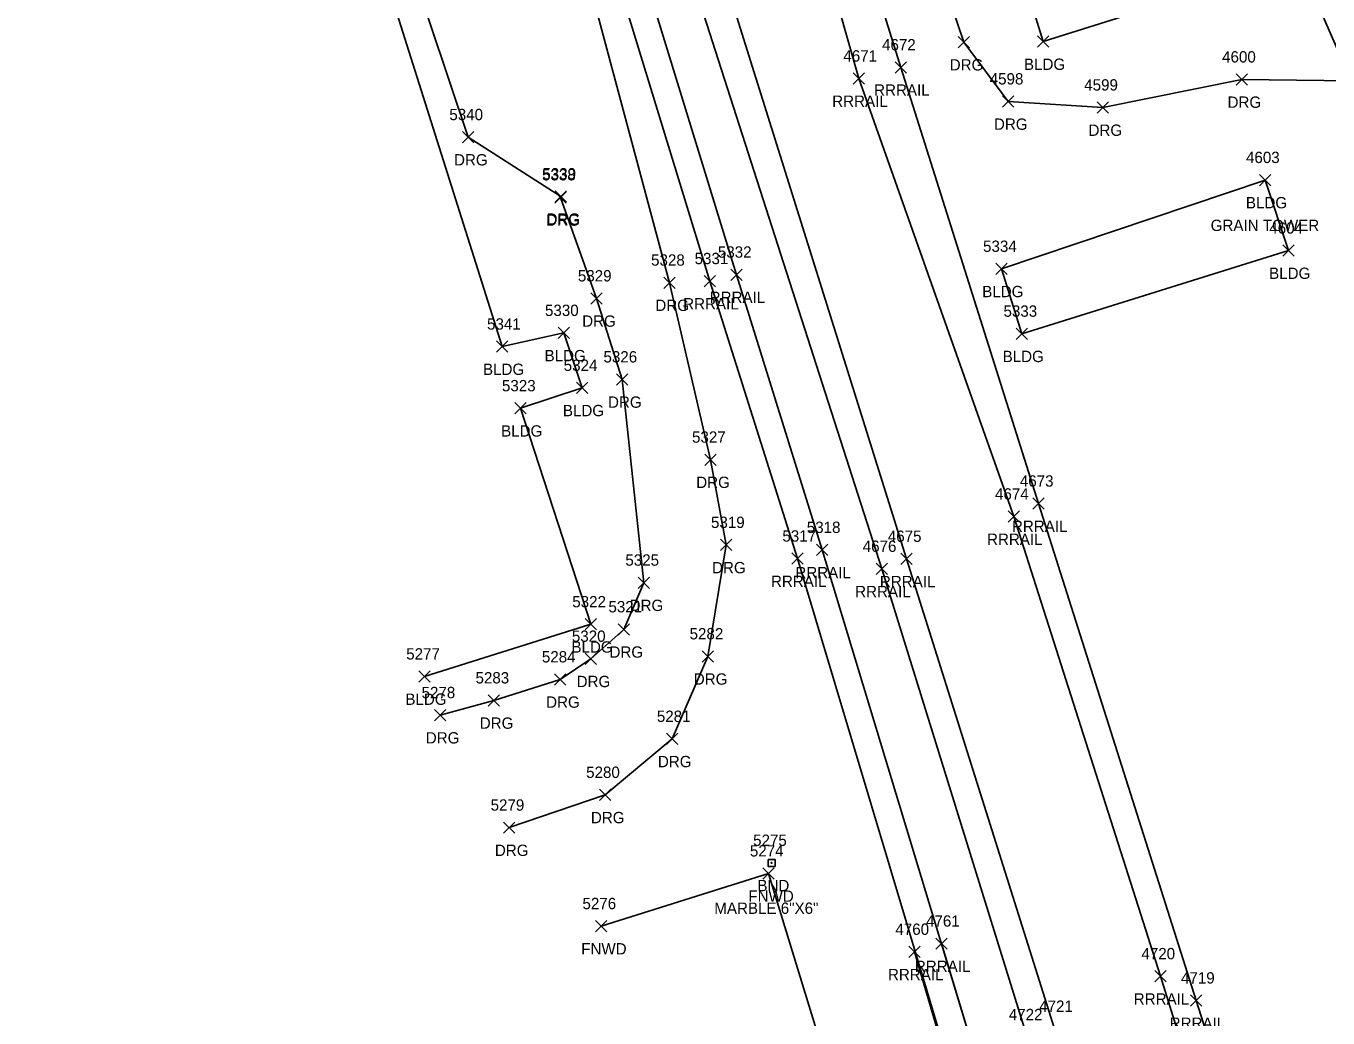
# Model space of a CAD drawing. Extents: x 1462668 to 1465147, y 550359 to 557351.
# Drawn here: x 1463839.2 to 1464069.1, y 554545.2 to 554720.3 of the extents above; entities that cross this region are included whole.
import ezdxf

# ---------------------------------------------------------------- set-up
doc = ezdxf.new("R2010")
doc.units = 0
for name, color, linetype in [('L_A', 7, 'Continuous'), ('L_C', 7, 'Continuous'), ('L_I', 7, 'Continuous'), ('L_TIC', 7, 'Continuous'), ('LBC', 7, 'Continuous'), ('Level 18', 7, 'Continuous'), ('LFNC', 7, 'Continuous'), ('M_A', 7, 'Continuous'), ('M_C', 7, 'Continuous'), ('M_I', 7, 'Continuous'), ('PEU', 7, 'Continuous'), ('R_A', 7, 'Continuous'), ('R_I', 7, 'Continuous'), ('R_TIC', 7, 'Continuous'), ('RDG', 7, 'Continuous'), ('RR', 7, 'Continuous')]:
    doc.layers.add(name, color=color, linetype=linetype)

msp = doc.modelspace()

# ---------------------------------------------------------------- linework, layer by layer
at = {"layer": 'L_TIC'}
for points in [[(1464017.81, 554716.58), (1464019.81, 554718.58)], [(1464019.81, 554716.58), (1464017.81, 554718.58)], [(1464017.81, 554716.58), (1464019.81, 554718.58)], [(1464019.81, 554716.58), (1464017.81, 554718.58)], [(1464057.01, 554692.14), (1464059.01, 554694.14)], [(1464059.01, 554692.14), (1464057.01, 554694.14)], [(1464057.01, 554692.14), (1464059.01, 554694.14)], [(1464059.01, 554692.14), (1464057.01, 554694.14)], [(1464061.11, 554679.68), (1464063.11, 554681.68)], [(1464063.11, 554679.68), (1464061.11, 554681.68)], [(1464010.44, 554676.45), (1464012.44, 554678.45)], [(1464012.44, 554676.45), (1464010.44, 554678.45)], [(1464010.44, 554676.45), (1464012.44, 554678.45)], [(1464012.44, 554676.45), (1464010.44, 554678.45)], [(1463933.15, 554665.14), (1463935.15, 554667.14)], [(1463935.15, 554665.14), (1463933.15, 554667.14)], [(1464014.05, 554665), (1464016.05, 554667)], [(1464016.05, 554665), (1464014.05, 554667)], [(1463922.27, 554662.73), (1463924.27, 554664.73)], [(1463924.27, 554662.73), (1463922.27, 554664.73)], [(1463936.38, 554655.44), (1463938.38, 554657.44)], [(1463938.38, 554655.44), (1463936.38, 554657.44)], [(1463925.47, 554651.84), (1463927.47, 554653.84)], [(1463927.47, 554651.84), (1463925.47, 554653.84)], [(1463937.89, 554613.7), (1463939.89, 554615.7)], [(1463939.89, 554613.7), (1463937.89, 554615.7)], [(1463908.56, 554604.48), (1463910.56, 554606.48)], [(1463910.56, 554604.48), (1463908.56, 554606.48)], [(1463969.26, 554569.71), (1463971.26, 554571.71)], [(1463971.26, 554569.71), (1463969.26, 554571.71)], [(1463939.75, 554560.41), (1463941.75, 554562.41)], [(1463941.75, 554560.41), (1463939.75, 554562.41)]]:
    msp.add_lwpolyline(points, dxfattribs=at)
at = {"layer": 'LBC'}
for points in [[(1463988.97, 554813.74), (1464017.97, 554822.62), (1464047.89, 554726.76), (1464018.81, 554717.58)], [(1463988.97, 554813.74), (1464018.81, 554717.58)], [(1463909.56, 554605.48), (1463938.89, 554614.7), (1463926.47, 554652.84), (1463937.38, 554656.44), (1463934.15, 554666.14), (1463923.27, 554663.73), (1463892.84, 554760.07), (1463881.64, 554796.09), (1463853.49, 554787.34)], [(1464058.01, 554693.14), (1464062.11, 554680.68), (1464015.05, 554666), (1464011.44, 554677.45)], [(1464058.01, 554693.14), (1464011.44, 554677.45)]]:
    msp.add_lwpolyline(points, dxfattribs=at)
at = {"layer": 'Level 18'}
msp.add_lwpolyline([(1463970.21, 554573.2), (1463971.46, 554573.2), (1463971.46, 554571.95), (1463970.21, 554571.95)], close=True, dxfattribs=at)
msp.add_circle((1463970.83, 554572.58), 0.0833, dxfattribs=at)
at = {"layer": 'LFNC'}
msp.add_lwpolyline([(1463989.11, 554455.61), (1464003.34, 554462.95), (1463970.26, 554570.71), (1463940.75, 554561.41)], dxfattribs=at)
at = {"layer": 'PEU'}
msp.add_lwpolyline([(1463977.02, 555121.98), (1463973.09, 555118.65), (1463958.14, 555097.99), (1463952.41, 555076.59), (1463958.37, 555037.25), (1463974.3, 554985.88), (1463991.77, 554931.62), (1464003.96, 554890.94), (1464011.44, 554869.69), (1464014.63, 554855.08), (1464021.09, 554834.4), (1464036.69, 554798.98), (1464052.01, 554759.21), (1464073.2, 554710.63), (1464082.37, 554701.78), (1464089.9, 554691.06)], dxfattribs=at)
at = {"layer": 'R_TIC'}
for points in [[(1464003.81, 554716.48), (1464005.81, 554718.48)], [(1464005.81, 554716.48), (1464003.81, 554718.48)], [(1463992.64, 554712.03), (1463994.64, 554714.03)], [(1463994.64, 554712.03), (1463992.64, 554714.03)], [(1463985.25, 554710.06), (1463987.25, 554712.06)], [(1463987.25, 554710.06), (1463985.25, 554712.06)], [(1464052.87, 554709.89), (1464054.87, 554711.89)], [(1464054.87, 554709.89), (1464052.87, 554711.89)], [(1464011.61, 554706.01), (1464013.61, 554708.01)], [(1464013.61, 554706.01), (1464011.61, 554708.01)], [(1464028.31, 554704.94), (1464030.31, 554706.94)], [(1464030.31, 554704.94), (1464028.31, 554706.94)], [(1463916.26, 554699.71), (1463918.26, 554701.71)], [(1463918.26, 554699.71), (1463916.26, 554701.71)], [(1463932.54, 554689.07), (1463934.54, 554691.07)], [(1463934.54, 554689.07), (1463932.54, 554691.07)], [(1463932.62, 554689.25), (1463934.62, 554691.25)], [(1463934.62, 554689.25), (1463932.62, 554691.25)], [(1463963.61, 554675.43), (1463965.61, 554677.43)], [(1463965.61, 554675.43), (1463963.61, 554677.43)], [(1463951.81, 554674.02), (1463953.81, 554676.02)], [(1463953.81, 554674.02), (1463951.81, 554676.02)], [(1463958.93, 554674.29), (1463960.93, 554676.29)], [(1463960.93, 554674.29), (1463958.93, 554676.29)], [(1463938.89, 554671.24), (1463940.89, 554673.24)], [(1463940.89, 554671.24), (1463938.89, 554673.24)], [(1463943.46, 554656.93), (1463945.46, 554658.93)], [(1463945.46, 554656.93), (1463943.46, 554658.93)], [(1463959.04, 554642.77), (1463961.04, 554644.77)], [(1463961.04, 554642.77), (1463959.04, 554644.77)], [(1464016.99, 554635.01), (1464018.99, 554637.01)], [(1464018.99, 554635.01), (1464016.99, 554637.01)], [(1464012.59, 554632.72), (1464014.59, 554634.72)], [(1464014.59, 554632.72), (1464012.59, 554634.72)], [(1463961.83, 554627.71), (1463963.83, 554629.71)], [(1463963.83, 554627.71), (1463961.83, 554629.71)], [(1463978.74, 554626.83), (1463980.74, 554628.83)], [(1463980.74, 554626.83), (1463978.74, 554628.83)], [(1463974.43, 554625.3), (1463976.43, 554627.3)], [(1463976.43, 554625.3), (1463974.43, 554627.3)], [(1463993.67, 554625.25), (1463995.67, 554627.25)], [(1463995.67, 554625.25), (1463993.67, 554627.25)], [(1463989.29, 554623.49), (1463991.29, 554625.49)], [(1463991.29, 554623.49), (1463989.29, 554625.49)], [(1463947.27, 554621.05), (1463949.27, 554623.05)], [(1463949.27, 554621.05), (1463947.27, 554623.05)], [(1463943.71, 554612.81), (1463945.71, 554614.81)], [(1463945.71, 554612.81), (1463943.71, 554614.81)], [(1463958.6, 554608.04), (1463960.6, 554610.04)], [(1463960.6, 554608.04), (1463958.6, 554610.04)], [(1463937.91, 554607.61), (1463939.91, 554609.61)], [(1463939.91, 554607.61), (1463937.91, 554609.61)], [(1463932.52, 554603.97), (1463934.52, 554605.97)], [(1463934.52, 554603.97), (1463932.52, 554605.97)], [(1463920.8, 554600.26), (1463922.8, 554602.26)], [(1463922.8, 554600.26), (1463920.8, 554602.26)], [(1463911.27, 554597.66), (1463913.27, 554599.66)], [(1463913.27, 554597.66), (1463911.27, 554599.66)], [(1463952.27, 554593.47), (1463954.27, 554595.47)], [(1463954.27, 554593.47), (1463952.27, 554595.47)], [(1463940.43, 554583.58), (1463942.43, 554585.58)], [(1463942.43, 554583.58), (1463940.43, 554585.58)], [(1463923.48, 554577.8), (1463925.48, 554579.8)], [(1463925.48, 554577.8), (1463923.48, 554579.8)], [(1463999.85, 554557.32), (1464001.85, 554559.32)], [(1464001.85, 554557.32), (1463999.85, 554559.32)], [(1463995.09, 554555.87), (1463997.09, 554557.87)], [(1463997.09, 554555.87), (1463995.09, 554557.87)], [(1464038.5, 554551.56), (1464040.5, 554553.56)], [(1464040.5, 554551.56), (1464038.5, 554553.56)], [(1464044.84, 554547.28), (1464046.84, 554549.28)], [(1464046.84, 554547.28), (1464044.84, 554549.28)]]:
    msp.add_lwpolyline(points, dxfattribs=at)
at = {"layer": 'RDG'}
for points in [[(1464021.09, 554834.4), (1463997.23, 554827.72), (1463976.92, 554821.9), (1463972.93, 554815.13), (1463976.69, 554800.29), (1464004.81, 554717.48), (1464012.61, 554707.01), (1464029.31, 554705.94), (1464053.87, 554710.89), (1464073.2, 554710.63)], [(1463924.48, 554578.8), (1463941.43, 554584.58), (1463953.27, 554594.47), (1463959.6, 554609.04), (1463962.83, 554628.71), (1463960.04, 554643.77), (1463952.81, 554675.02), (1463931.29, 554755.27), (1463915.13, 554798.54), (1463904.66, 554820.29), (1463885.12, 554818.78), (1463872.61, 554821.56), (1463855.68, 554825.71)], [(1463912.27, 554598.66), (1463921.8, 554601.26), (1463933.52, 554604.97), (1463938.91, 554608.61), (1463944.71, 554613.81), (1463948.27, 554622.05), (1463944.46, 554657.93), (1463939.89, 554672.24), (1463933.54, 554690.07), (1463933.62, 554690.25), (1463917.26, 554700.71), (1463903.51, 554741.66), (1463898.05, 554762.09)]]:
    msp.add_lwpolyline(points, dxfattribs=at)
at = {"layer": 'RR'}
for points in [[(1464068.04, 554374.98), (1464055.46, 554404.32), (1464039.01, 554443.8), (1464024.09, 554484.31), (1464013.79, 554515.47), (1464000.85, 554558.32), (1464006.38, 554539.99), (1463979.74, 554627.83), (1463964.61, 554676.43), (1463938.98, 554759.99), (1463909.59, 554854.5), (1463881.48, 554944.94), (1463834.38, 555091.6), (1463798.97, 555209.76), (1463789, 555236.67), (1463775.2, 555267.76), (1463763.71, 555290.58), (1463750.83, 555310.72), (1463723.18, 555347), (1463703.12, 555368.52), (1463694.48, 555375.82), (1463665.3, 555397.88), (1463641.61, 555412.58), (1463616.53, 555425.74)], [(1464091.14, 554300.98), (1464077.98, 554337.39), (1464063.58, 554373.28), (1464050.89, 554402.42), (1464034.06, 554442.51), (1464019.33, 554482.64), (1464008.95, 554512.85), (1463996.09, 554556.87), (1464001.62, 554538.85), (1463975.43, 554626.3), (1463959.93, 554675.29), (1463934.88, 554757.03), (1463905.24, 554852.22), (1463876.84, 554943.34), (1463831.06, 555090.47)], [(1463850.06, 555074.38), (1463880.04, 554977.58), (1463932.2, 554809.71), (1463943.16, 554774.67), (1463954.64, 554735.56), (1463990.29, 554624.49), (1464015.99, 554541.81), (1464042.1, 554458.26), (1464062.32, 554393.19), (1464091.14, 554300.98), (1464102.17, 554266.37), (1464124.36, 554193.97), (1464139.43, 554145.85)], [(1463854.77, 555075.73), (1463884.96, 554978.2), (1463937.54, 554812.67), (1463947.38, 554777.45), (1463959.81, 554737.53), (1463994.67, 554626.25), (1464020.78, 554543.28), (1464046.58, 554460.26), (1464067.16, 554394.26), (1464095.98, 554302.5), (1464068.04, 554374.98), (1464107.64, 554269.76), (1464129.09, 554195.5), (1464144.12, 554146.47)], [(1463907.74, 554987.88), (1463916.87, 554959.05), (1463926.58, 554927.77), (1463943.02, 554875.13), (1463961.99, 554814.64), (1463993.64, 554713.03), (1464017.99, 554636.01), (1464045.84, 554548.28), (1464070.42, 554471.08), (1464074.34, 554457.52), (1464082.47, 554428.02), (1464088.66, 554402.47), (1464094.98, 554367.85), (1464100.46, 554330.35), (1464105.16, 554300.33), (1464110.91, 554269.75), (1464118.42, 554235.72), (1464129.09, 554195.5)], [(1463903.09, 554986.35), (1463911.93, 554957.64), (1463922.8, 554926.79), (1463938.27, 554873.85), (1463957.29, 554812.95), (1463986.25, 554711.06), (1464013.59, 554633.72), (1464039.5, 554552.56), (1464065.49, 554469.18), (1464069.78, 554456.42), (1464077.64, 554426.54), (1464083.75, 554401.86), (1464090.16, 554367.17), (1464095.16, 554330.19), (1464100.52, 554298.4), (1464107.64, 554269.76), (1464113.53, 554234.63), (1464124.36, 554193.97)]]:
    msp.add_lwpolyline(points, dxfattribs=at)

# ---------------------------------------------------------------- texts
at = {"layer": 'L_A'}
for s, p in [('BLDG', (1464015.4, 554712.58)), ('BLDG', (1464015.4, 554712.58)), ('BLDG', (1464054.6, 554688.14)), ('BLDG', (1464054.6, 554688.14)), ('BLDG', (1464058.7, 554675.68)), ('BLDG', (1464008.03, 554672.45)), ('BLDG', (1464008.03, 554672.45)), ('BLDG', (1463930.74, 554661.14)), ('BLDG', (1464011.64, 554661)), ('BLDG', (1463919.86, 554658.73)), ('BLDG', (1463933.97, 554651.44)), ('BLDG', (1463923.06, 554647.84)), ('BLDG', (1463935.48, 554609.7)), ('BLDG', (1463906.15, 554600.48)), ('FNWD', (1463966.73, 554565.71)), ('FNWD', (1463937.21, 554556.41))]:
    msp.add_text(s, height=2, dxfattribs=at).set_placement(p)
at = {"layer": 'L_C'}
msp.add_text('GRAIN TOWER', height=2, dxfattribs=at).set_placement((1464048.38, 554684.14))
msp.add_text('GRAIN TOWER', height=2, dxfattribs=at).set_placement((1464048.38, 554684.14))
at = {"layer": 'L_I'}
for s, p in [('4603', (1464054.62, 554696.14)), ('4603', (1464054.62, 554696.14)), ('4604', (1464058.73, 554683.68)), ('5334', (1464008.18, 554680.45)), ('5334', (1464008.18, 554680.45)), ('5330', (1463930.81, 554669.14)), ('5333', (1464011.79, 554669)), ('5341', (1463920.58, 554666.73)), ('5324', (1463934.12, 554659.44)), ('5323', (1463923.21, 554655.84)), ('5322', (1463935.63, 554617.7)), ('5277', (1463906.3, 554608.48)), ('5274', (1463967, 554573.71)), ('5276', (1463937.43, 554564.41))]:
    msp.add_text(s, height=2, dxfattribs=at).set_placement(p)
at = {"layer": 'M_A'}
msp.add_text('BND', height=2, dxfattribs=at).set_placement((1463968.32, 554567.58))
at = {"layer": 'M_C'}
msp.add_text('MARBLE 6"X6"', height=2, dxfattribs=at).set_placement((1463960.71, 554563.58))
at = {"layer": 'M_I'}
msp.add_text('5275', height=2, dxfattribs=at).set_placement((1463967.57, 554575.58))
at = {"layer": 'R_A'}
for s, p in [('DRG', (1464002.29, 554712.48)), ('RRRAIL', (1463988.94, 554708.03)), ('RRRAIL', (1463981.54, 554706.06)), ('DRG', (1464051.36, 554705.89)), ('DRG', (1464010.1, 554702.01)), ('DRG', (1464026.8, 554700.94)), ('DRG', (1463914.75, 554695.71)), ('DRG', (1463931.03, 554685.07)), ('DRG', (1463931.1, 554685.25)), ('DRG', (1463950.3, 554670.02)), ('RRRAIL', (1463955.22, 554670.29)), ('RRRAIL', (1463959.9, 554671.43)), ('DRG', (1463937.38, 554667.24)), ('DRG', (1463941.94, 554652.93)), ('DRG', (1463957.52, 554638.77)), ('RRRAIL', (1464013.28, 554631.01)), ('RRRAIL', (1464008.88, 554628.72)), ('DRG', (1463960.32, 554623.71)), ('RRRAIL', (1463975.03, 554622.83)), ('RRRAIL', (1463970.72, 554621.3)), ('RRRAIL', (1463985.59, 554619.49)), ('RRRAIL', (1463989.96, 554621.25)), ('DRG', (1463945.76, 554617.05)), ('DRG', (1463942.2, 554608.81)), ('DRG', (1463936.4, 554603.61)), ('DRG', (1463957.09, 554604.04)), ('DRG', (1463931.01, 554599.97)), ('DRG', (1463919.29, 554596.26)), ('DRG', (1463909.76, 554593.66)), ('DRG', (1463950.75, 554589.47)), ('DRG', (1463938.92, 554579.58)), ('DRG', (1463921.96, 554573.8)), ('RRRAIL', (1463996.14, 554553.32)), ('RRRAIL', (1463991.38, 554551.87)), ('RRRAIL', (1464034.79, 554547.56)), ('RRRAIL', (1464041.14, 554543.28))]:
    msp.add_text(s, height=2, dxfattribs=at).set_placement(p)
at = {"layer": 'R_I'}
for s, p in [('4672', (1463990.34, 554716.03)), ('4671', (1463983.51, 554714.06)), ('4600', (1464050.4, 554713.89)), ('4598', (1464009.35, 554710.01)), ('4599', (1464026.05, 554708.94)), ('5340', (1463913.92, 554703.71)), ('5338', (1463930.28, 554693.07)), ('5339', (1463930.35, 554693.25)), ('5332', (1463961.35, 554679.43)), ('5328', (1463949.55, 554678.02)), ('5331', (1463957.24, 554678.29)), ('5329', (1463936.62, 554675.24)), ('5326', (1463941.14, 554660.93)), ('5327', (1463956.78, 554646.77)), ('4673', (1464014.68, 554639.01)), ('4674', (1464010.29, 554636.72)), ('5319', (1463960.13, 554631.71)), ('5318', (1463977.05, 554630.83)), ('5317', (1463972.74, 554629.3)), ('4675', (1463991.36, 554629.25)), ('4676', (1463986.93, 554627.49)), ('5325', (1463945.01, 554625.05)), ('5321', (1463942.02, 554616.81)), ('5320', (1463935.56, 554611.61)), ('5282', (1463956.35, 554612.04)), ('5284', (1463930.26, 554607.97)), ('5283', (1463918.54, 554604.26)), ('5278', (1463909.01, 554601.66)), ('5281', (1463950.57, 554597.47)), ('5280', (1463938.08, 554587.58)), ('5279', (1463921.21, 554581.8)), ('4760', (1463992.7, 554559.87)), ('4761', (1463998.11, 554561.32)), ('4720', (1464036.15, 554555.56)), ('4719', (1464043.14, 554551.28)), ('4721', (1464018.09, 554546.28)), ('4722', (1464012.73, 554544.81))]:
    msp.add_text(s, height=2, dxfattribs=at).set_placement(p)

doc.saveas('drawing.dxf')
